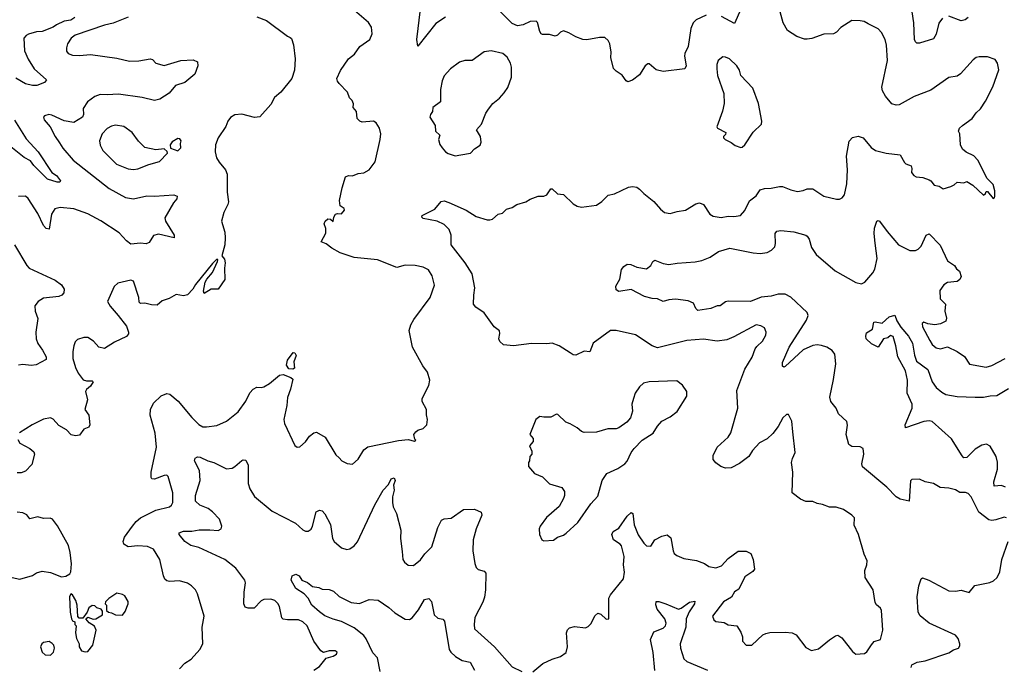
# Model space of a CAD drawing. Extents: x 2057697 to 2160550, y 827490 to 1016834.
# Tile 289 of 509: x 2131073 to 2138176, y 913276 to 917949. Entities that reach past the tile are written whole.
import ezdxf

# ---------------------------------------------------------------- set-up
doc = ezdxf.new("R2010")
doc.units = 0

msp = doc.modelspace()

# ---------------------------------------------------------------- linework, layer by layer
at = {"layer": '0CON20XD'}
for points in [[(2132225, 913266), (2132264.4, 913305.6), (2132310, 913335), (2132373.3, 913405), (2132393.3, 913445), (2132390.8, 913565), (2132403.9, 913646.1), (2132355.5, 913805.5), (2132340.8, 913835), (2132312, 913865), (2132283.6, 913883.6), (2132225, 913900.8), (2132155, 913895.5), (2132135, 913898.9), (2132120.9, 913910.9), (2132110.4, 913935), (2132083.8, 914055), (2132039.5, 914129.5), (2131995, 914147.5), (2131925, 914152.3), (2131855.5, 914145.5), (2131825.6, 914165.6), (2131820, 914185), (2131828.8, 914215), (2131886.9, 914295), (2131912.4, 914327.6), (2131945, 914353.5), (2132055, 914409.5), (2132155, 914434.4), (2132169.2, 914445), (2132178.2, 914465), (2132177.2, 914535), (2132145, 914654), (2132135, 914661.4), (2132115, 914660), (2132045, 914632.5), (2132025.8, 914635.8), (2132020.8, 914645), (2132022.5, 914685), (2132061.1, 914865), (2132050.6, 914965), (2132014.4, 915095), (2132017.5, 915135), (2132037.4, 915182.6), (2132095, 915234.3), (2132135, 915250.8), (2132156.8, 915246.8), (2132216.3, 915196.3), (2132315, 915078), (2132365, 915027.5), (2132395, 915010), (2132421.9, 915011.9), (2132495, 915020), (2132565, 915051.5), (2132650.5, 915119.5), (2132704.6, 915195.4), (2132732.8, 915257.2), (2132757, 915283), (2132783.2, 915296.8), (2132815, 915294.3), (2132835, 915300.8), (2132875, 915324.3), (2132946.3, 915383.7), (2132975, 915388.9), (2133028.2, 915368.2), (2133042.9, 915355), (2133027.2, 915282.8), (2133005, 915222.5), (2133000, 915165), (2132979.4, 915065), (2132984.5, 915034.5), (2133057, 914877), (2133075, 914863.3), (2133095, 914866.7), (2133135, 914903.3), (2133163.3, 914945), (2133195, 914968.8), (2133215, 914972), (2133276.2, 914936.2), (2133355, 914808), (2133377.1, 914787.1), (2133397, 914767), (2133435, 914746), (2133475, 914742.5), (2133515, 914778.8), (2133555.3, 914844.7), (2133585, 914866.7), (2133805, 914911.4), (2133875, 914918.8), (2133921.7, 914908.3), (2133930, 914915), (2133923, 914923), (2133917.5, 914955), (2133930, 914975), (2133945, 914986.7), (2133985, 915000), (2134010, 915025), (2134016.2, 915065), (2134007, 915097), (2134006.7, 915135), (2133977.5, 915195), (2133977.5, 915215), (2134025, 915310), (2134033, 915347), (2134014, 915405), (2133981.3, 915451.3), (2133907.5, 915585), (2133882.5, 915705), (2133895, 915747.5), (2133916.2, 915785), (2134033.3, 915945), (2134065.7, 916034.3), (2134049.4, 916099.4), (2134022.7, 916142.7), (2133985, 916162.5), (2133925, 916175.7), (2133855, 916178.1), (2133795, 916161.2), (2133655, 916215.8), (2133485, 916232), (2133385, 916266), (2133325, 916300), (2133285, 916331.2), (2133247.5, 916345), (2133282.1, 916407.9), (2133282, 916442), (2133270, 916475), (2133277.5, 916495), (2133295, 916512.5), (2133315, 916510), (2133335, 916493.3), (2133340, 916525), (2133352.5, 916545), (2133365, 916550), (2133395, 916547.5), (2133416, 916575), (2133415, 916587.5), (2133386.2, 916606.2), (2133381.2, 916645), (2133399.2, 916735), (2133423.8, 916815), (2133445, 916824), (2133475, 916821.2), (2133515, 916840), (2133555.8, 916844.2), (2133594.4, 916865.6), (2133637.6, 916922.4), (2133673.8, 917085), (2133678, 917125), (2133668.8, 917165), (2133643.9, 917203.9), (2133625, 917216.7), (2133545, 917210), (2133526.4, 917216.4), (2133507.5, 917235), (2133502.5, 917285), (2133480, 917315), (2133481.7, 917341.7), (2133472.5, 917365), (2133452.5, 917385), (2133437.5, 917425), (2133377.9, 917487.9), (2133365.8, 917505.8), (2133362, 917525), (2133387.8, 917582.2), (2133446.2, 917665), (2133489.7, 917700.3), (2133528, 917755), (2133600, 917805), (2133615.9, 917845.9), (2133610, 917895), (2133589.3, 917929.3), (2133488.1, 918015)], [(2134143.8, 917966.2), (2134075, 917922.2), (2133945, 917757.5), (2133937.1, 917805), (2133965.8, 918025)], [(2136025, 917980.8), (2135952.1, 917947.9), (2135932, 917925), (2135915.5, 917884.5), (2135894.5, 917755), (2135871.8, 917705), (2135870, 917685), (2135880.5, 917615), (2135871.2, 917595), (2135714, 917574), (2135665, 917587.8), (2135615, 917630), (2135605, 917631.2), (2135585, 917616.2), (2135545, 917550), (2135495, 917512), (2135460.7, 917500.7), (2135447, 917507), (2135419.5, 917549.5), (2135375, 917576.2), (2135357.6, 917597.6), (2135338.6, 917675), (2135340, 917715), (2135329.2, 917775), (2135319.1, 917799.1), (2135295, 917821.2), (2135255, 917820.6), (2135165, 917804), (2135136, 917806), (2135084, 917824), (2135035, 917852.9), (2134995, 917868), (2134975, 917858.8), (2134953.2, 917836.8), (2134935, 917830), (2134895, 917841.1), (2134845, 917842.5), (2134835, 917846.2), (2134825, 917863.3), (2134808.3, 917928.3), (2134798.8, 917938.8), (2134755, 917934.4), (2134705, 917912.1), (2134665.5, 917904.5), (2134625, 917922.2), (2134523.5, 918023.5)], [(2136274.3, 918025), (2136229.5, 917920.5), (2136135, 917972.7)], [(2137730.6, 917959.4), (2137704.4, 917924.4), (2137684.4, 917845), (2137665, 917810.8), (2137565, 917778.6), (2137545, 917780), (2137535, 917788), (2137527.5, 917805), (2137522.9, 917925), (2137503, 918053)], [(2131470, 917965), (2131442, 917945), (2131395, 917936.9), (2131338.8, 917911.2), (2131315, 917893.8), (2131235, 917863.9), (2131195, 917860.8), (2131136.2, 917845), (2131119.2, 917835), (2131103.1, 917815), (2131107.5, 917725), (2131134.6, 917664.6), (2131177.5, 917595), (2131267.5, 917515), (2131252.5, 917495), (2131196.1, 917473.9), (2131165, 917474), (2131115, 917485.8), (2131045, 917525.8)], [(2131855, 917966.3), (2131747.5, 917922.5), (2131685, 917909.2), (2131474.1, 917835.9), (2131445.8, 917815), (2131417.5, 917775), (2131410, 917745), (2131411.7, 917721.7), (2131423.8, 917705), (2131455, 917692.2), (2131505, 917689.1), (2131585, 917696.9), (2131775, 917670.5), (2131865, 917650), (2131931.9, 917651.9), (2132015, 917666.9), (2132030.3, 917660.3), (2132055.5, 917635.5), (2132115, 917618.1), (2132234.7, 917655.3), (2132325, 917658.7), (2132355, 917645.5), (2132357.5, 917615), (2132337.3, 917555), (2132265, 917496.2), (2132197, 917473), (2132151.2, 917418.8), (2132083.3, 917375), (2132045, 917365.6), (2131957.8, 917387.8), (2131785, 917410.4), (2131705, 917405.6), (2131655, 917410), (2131614.8, 917395.2), (2131562.9, 917355), (2131531.2, 917308.8), (2131532.9, 917265), (2131526.5, 917245), (2131465, 917207.1), (2131395, 917220), (2131305, 917260.8), (2131283.9, 917263.9), (2131253.3, 917255), (2131246.2, 917245), (2131250, 917225), (2131292.5, 917175), (2131329.2, 917105), (2131361.2, 917061.2), (2131385, 917022.5), (2131458.1, 916935), (2131719.9, 916729.9), (2131836.6, 916666.6), (2131894.6, 916655.4), (2131991.7, 916678.3), (2132045, 916674.5), (2132185, 916684.2), (2132208.8, 916675), (2132206, 916655), (2132182.2, 916627.8), (2132120.9, 916519.1), (2132125.7, 916495), (2132188.8, 916395), (2132187.5, 916375), (2132075, 916402.2), (2132037.6, 916392.4), (2132007.8, 916342.2), (2131985, 916332.5), (2131945, 916335.7), (2131875, 916329.5), (2131844.2, 916354.2), (2131790.5, 916410.5), (2131657.7, 916497.7), (2131565, 916548.6), (2131465, 916583.4), (2131365, 916593.1), (2131325.7, 916584.3), (2131302.5, 916545), (2131285, 916437.5), (2131265, 916441.2), (2131245, 916464), (2131205, 916549.4), (2131135, 916658.6), (2131115, 916675.7), (2131065, 916674)], [(2132785, 917970), (2132853.9, 917943.9), (2133005, 917828.8), (2133025, 917820), (2133033.6, 917813.6), (2133048.3, 917768.3), (2133060, 917665), (2133056.1, 917583.9), (2133036.1, 917523.9), (2132957.5, 917425), (2132912, 917388), (2132885, 917337.5), (2132805, 917247.5), (2132767, 917243), (2132675, 917266.7), (2132625, 917261.2), (2132595, 917243.8), (2132575, 917216.7), (2132561.1, 917178.9), (2132504, 917095), (2132486, 917045), (2132482.5, 916995), (2132492.7, 916952.7), (2132511.2, 916921.2), (2132558.8, 916865), (2132569.2, 916835), (2132569.4, 916705), (2132580, 916635), (2132575.6, 916614.4), (2132545, 916557.5), (2132528, 916495), (2132553.8, 916415), (2132556.1, 916373.9), (2132553.3, 916325), (2132532.5, 916245), (2132550.7, 916220.7), (2132556, 916195), (2132550, 916155), (2132552.5, 916075), (2132505, 916003.8), (2132455, 916003.8), (2132405, 915973.3), (2132399.3, 915989.3), (2132412.3, 916055), (2132423.2, 916076.8), (2132463.3, 916125), (2132500, 916205), (2132502.5, 916215), (2132495, 916220), (2132465, 916190), (2132342.3, 916037.7), (2132322.5, 916005), (2132285, 915964.4), (2132255, 915956.9), (2132203, 915967), (2132152.7, 915937.3), (2132100, 915920), (2132065, 915890), (2132025, 915891.2), (2131975, 915902.5), (2131945, 915900), (2131935, 915910), (2131933.3, 915945), (2131895, 916062.5), (2131875, 916070), (2131782.3, 916047.7), (2131755.9, 916024.1), (2131706, 915915), (2131725, 915881.2), (2131784.3, 915814.3), (2131845, 915737.5), (2131858, 915695), (2131857.3, 915682.7), (2131845, 915664), (2131757.9, 915622.1), (2131685, 915576), (2131645, 915585.8), (2131605, 915629.2), (2131563.9, 915656.1), (2131535, 915656.2), (2131489.5, 915640.5), (2131473.8, 915625), (2131464.3, 915595.7), (2131455.7, 915555), (2131456.7, 915505), (2131475, 915440), (2131495, 915398.8), (2131531.3, 915351.3), (2131555, 915342.5), (2131595, 915343.3), (2131603.3, 915335), (2131585, 915304.2), (2131555, 915281.4), (2131547.3, 915265), (2131561.4, 915205), (2131543.3, 915135), (2131572, 915095), (2131578.6, 915025), (2131572.3, 915007.7), (2131535, 914993.8), (2131505, 914950), (2131475, 914945.7), (2131444.5, 914954.5), (2131410.3, 914990.3), (2131355, 915021.4), (2131315.8, 915065.8), (2131295.6, 915075.6), (2131245, 915067.1), (2131163.6, 915026.4), (2131072.9, 914967.1)], [(2136650.6, 914975), (2136642.3, 915052.3), (2136619.3, 915099.3), (2136605, 915100), (2136578.8, 915075), (2136545.4, 915014.6), (2136505, 914962.9), (2136465, 914925.7), (2136410.8, 914895), (2136360.6, 914839.4), (2136332.2, 914797.8), (2136265, 914745.7), (2136205.7, 914714.3), (2136165, 914712), (2136130, 914725), (2136095, 914751.2), (2136076.2, 914775), (2136076.1, 914803.9), (2136104.2, 914865), (2136183.3, 914936.7), (2136202.7, 914967.3), (2136253.5, 915145), (2136246.4, 915273.6), (2136303.3, 915426.7), (2136357.4, 915512.6), (2136378.6, 915575), (2136390.2, 915589.8), (2136430.9, 915629.1), (2136456.6, 915673.4), (2136459.2, 915695), (2136445, 915726.2), (2136420.5, 915740.5), (2136385, 915748), (2136225, 915660.6), (2136175, 915640), (2136105, 915628.9), (2136005, 915643.5), (2135885, 915633.3), (2135675, 915580), (2135635, 915594.5), (2135514.4, 915674.4), (2135375, 915705.6), (2135335, 915705.8), (2135210, 915615), (2135185, 915552.5), (2135145, 915556.2), (2135085, 915528), (2135065, 915531.2), (2135043.3, 915545), (2134965, 915595.8), (2134915, 915614), (2134875, 915609.4), (2134765, 915612.2), (2134635, 915596.2), (2134563.6, 915603.6), (2134537, 915627), (2134530, 915645), (2134536.7, 915685), (2134533.6, 915703.6), (2134495, 915733.3), (2134423.9, 915833.9), (2134363.8, 915875), (2134348, 915895), (2134348.3, 915961.7), (2134355.8, 916015), (2134338, 916115), (2134286, 916195), (2134186, 916325), (2134186.7, 916395), (2134171.2, 916435), (2134135, 916470), (2134085, 916494.2), (2133985, 916514), (2133973.3, 916525), (2133977.5, 916535), (2134069.1, 916580.9), (2134112.5, 916637.5), (2134135, 916642), (2134168.6, 916628.6), (2134294.2, 916574.2), (2134365, 916528), (2134445, 916503.8), (2134465, 916503.8), (2134485, 916510), (2134525, 916546.2), (2134557, 916553), (2134585, 916582.5), (2134625, 916593.3), (2134660, 916615), (2134725, 916633.3), (2134756.1, 916653.9), (2134814.2, 916675.8), (2134855, 916676.2), (2134875, 916683.8), (2134905, 916727.5), (2134915, 916727.5), (2134953, 916693), (2134995, 916687.5), (2135065, 916621.2), (2135095, 916602), (2135125, 916595.8), (2135235, 916611.2), (2135273, 916637), (2135317.3, 916682.7), (2135365, 916692.9), (2135465, 916741.2), (2135495, 916746), (2135525, 916740), (2135545, 916726.2), (2135575, 916694.2), (2135647.6, 916637.6), (2135695, 916582), (2135725, 916558), (2135765, 916550.8), (2135815, 916564), (2135875.9, 916574.1), (2135950.3, 916619.7), (2135977.5, 916627.5), (2136005.7, 916615.7), (2136052, 916545), (2136075, 916531.4), (2136132.4, 916522.4), (2136185, 916531.5), (2136225, 916527.5), (2136274.1, 916535.9), (2136305, 916571.2), (2136338.6, 916641.4), (2136385, 916678.1), (2136415, 916721.4), (2136445, 916731.5), (2136495, 916732.5), (2136555, 916745.6), (2136575, 916744.4), (2136635, 916720.6), (2136685, 916709.4), (2136725, 916715.6), (2136755, 916729.2), (2136795, 916728), (2136875, 916675.8), (2136965, 916653.3), (2136987, 916653), (2137006.4, 916663.6), (2137022.5, 916685), (2137038.8, 916765), (2137045.8, 916864.2), (2137037.1, 916965), (2137057.3, 917072.7), (2137081.7, 917098.3), (2137121.4, 917108.6), (2137157.5, 917095), (2137215, 917026.2), (2137247.5, 917005), (2137323.6, 916986.4), (2137425, 916973.3), (2137455, 916917.5), (2137465, 916907.5), (2137503, 916893), (2137510, 916875), (2137507.5, 916845), (2137523.6, 916823.6), (2137540, 916815), (2137589.3, 916809.3), (2137635, 916792.5), (2137646.4, 916786.4), (2137670, 916755), (2137705, 916746.7), (2137735, 916727.5), (2137790, 916745), (2137815, 916757.5), (2137835, 916776.7), (2137885, 916772.5), (2137905, 916780), (2137950, 916755), (2138025, 916682.5), (2138040, 916695), (2138045, 916710), (2138055, 916710), (2138095, 916657.5), (2138105, 916662.5), (2138108, 916675), (2138108, 916715), (2138095, 916760), (2138053, 916803), (2137985.6, 916935.6), (2137955, 916966.2), (2137901.7, 916991.7), (2137874, 917015), (2137858.8, 917045), (2137856.2, 917125), (2137846.7, 917145), (2137853.3, 917165), (2137875, 917186), (2137944.2, 917235.8), (2137973.6, 917276.4), (2138004.3, 917305.7), (2138039.5, 917360.5), (2138094, 917465), (2138137.3, 917587.3), (2138126, 917635), (2138110.5, 917660.5), (2138055, 917681.2), (2137995, 917681.2), (2137974.1, 917675.9), (2137950.3, 917659.7), (2137860.9, 917559.1), (2137835, 917540), (2137775, 917531.2), (2137645, 917440.8), (2137526.7, 917395), (2137416.6, 917333.4), (2137395, 917331.9), (2137365, 917342.5), (2137317.9, 917397.9), (2137297.5, 917435), (2137291.7, 917461.7), (2137333, 917653), (2137325.6, 917765), (2137316.8, 917806.8), (2137291.2, 917855), (2137265, 917883.3), (2137195, 917918.6), (2137165, 917934.3), (2137135, 917941.4), (2137075, 917942), (2136997, 917893), (2136965, 917858.8), (2136945, 917847.5), (2136875, 917844), (2136787.5, 917812.5), (2136755, 917806.9), (2136735, 917808.2), (2136678.2, 917828.2), (2136611.7, 917871.7), (2136580.9, 917925), (2136558.5, 918005)], [(2137915, 917964), (2137893.6, 917946.4), (2137865, 917939.4), (2137775, 917973.5)], [(2134215, 916967.5), (2134255, 916974), (2134325, 916986.7), (2134355, 917016.7), (2134396.1, 917043.9), (2134402.5, 917065), (2134396.7, 917105), (2134367.5, 917155), (2134404.1, 917195.9), (2134436.1, 917273.9), (2134455, 917302.5), (2134486.1, 917343.9), (2134535, 917382.5), (2134569.3, 917420.7), (2134595, 917460), (2134620, 917535), (2134620, 917605), (2134613.8, 917635), (2134588.8, 917678.8), (2134557.5, 917705), (2134475, 917724), (2134425, 917716), (2134337.5, 917655), (2134285, 917653.8), (2134245, 917641.2), (2134181.2, 917595), (2134135.9, 917544.1), (2134121.7, 917508.3), (2134109.2, 917445), (2134110, 917355), (2134053.8, 917315), (2134051.2, 917285), (2134036.7, 917265), (2134031.2, 917245), (2134070, 917185), (2134073.3, 917145), (2134103.3, 917115), (2134094, 917085), (2134105, 917047.5), (2134120, 917025), (2134145, 916994), (2134165, 916982.5), (2134215, 916967.5)], [(2136275, 917026.7), (2136285, 917028.8), (2136305, 917046.7), (2136363.6, 917136.4), (2136423.3, 917195), (2136426.1, 917216.1), (2136403.3, 917345), (2136362.5, 917455), (2136276.2, 917545), (2136265.5, 917585.5), (2136246.4, 917616.4), (2136193.3, 917665), (2136165, 917679.2), (2136145, 917680.8), (2136112.9, 917655), (2136102.9, 917625), (2136101.4, 917595), (2136106.5, 917545), (2136152.7, 917415), (2136155.5, 917344.5), (2136142.1, 917287.9), (2136101.4, 917175), (2136106.7, 917165), (2136166.7, 917135), (2136165, 917120), (2136150, 917105), (2136150, 917095), (2136162.5, 917085), (2136205, 917063.3), (2136235, 917040), (2136275, 917026.7)], [(2131035, 917223.1), (2131119.9, 917089.9), (2131207.5, 916995), (2131306.2, 916846.2), (2131338, 916825), (2131367.5, 916785), (2131362.5, 916777.5), (2131343.6, 916776.4), (2131275, 916798), (2131175, 916897.3), (2131151, 916931), (2131105, 916955.3), (2131010.3, 917030.3)], [(2131895, 916868.1), (2131925, 916872.9), (2132005, 916904.2), (2132082.5, 916925), (2132140, 916985), (2132138.3, 916998.3), (2132115, 917017.5), (2132055, 917008.8), (2131975, 917025.8), (2131931.4, 917071.4), (2131884.5, 917134.5), (2131825, 917178.6), (2131765, 917186.9), (2131735, 917180), (2131705, 917164.3), (2131668.6, 917125), (2131648.6, 917075), (2131653.6, 917043.6), (2131674.2, 917005), (2131772, 916905), (2131855, 916872.2), (2131895, 916868.1)], [(2132215, 917002.5), (2132236.4, 917023.6), (2132232.5, 917055), (2132237.5, 917075), (2132228.3, 917088.3), (2132215, 917092.5), (2132173.6, 917066.4), (2132160, 917045), (2132161.7, 917021.7), (2132215, 917002.5)], [(2138115, 914340), (2138085, 914335.6), (2138065, 914340.6), (2137991.4, 914395), (2137936.7, 914505), (2137915, 914529.2), (2137895, 914537.1), (2137855, 914538.1), (2137825, 914555.8), (2137775, 914568.6), (2137714.4, 914574.4), (2137665, 914601.2), (2137605, 914613.8), (2137563, 914633), (2137508.3, 914631.7), (2137498.3, 914621.7), (2137490, 914475), (2137425, 914488.8), (2137395.7, 914505.7), (2137328, 914575), (2137152.4, 914722.4), (2137148, 914745), (2137163.8, 914815), (2137156.7, 914855), (2137135.9, 914865.9), (2137075, 914868.8), (2137055, 914883.3), (2137036, 914955), (2137043.8, 915023.8), (2137039.5, 915049.5), (2136978.8, 915105), (2136964.2, 915145), (2136925, 915193.8), (2136917.1, 915225), (2136945, 915352.5), (2136960.9, 915465), (2136954.5, 915534.5), (2136935, 915561.4), (2136895.4, 915585.4), (2136857, 915597), (2136825, 915601.8), (2136795, 915597.8), (2136725, 915567.3), (2136595, 915447.5), (2136585, 915442.5), (2136575, 915450), (2136576.2, 915475), (2136625, 915586), (2136750.2, 915779.8), (2136760.6, 915815), (2136753.1, 915835), (2136635, 915946), (2136595, 915968.5), (2136545, 915968.5), (2136495, 915954.6), (2136422.7, 915947.3), (2136345, 915915.6), (2136185, 915917.5), (2136165, 915912), (2136125.8, 915884.2), (2136105, 915883.3), (2136060, 915865), (2135965, 915850), (2135950, 915865), (2135935, 915902.5), (2135895, 915921.2), (2135805, 915932), (2135755, 915928.1), (2135715, 915914.2), (2135675, 915933.8), (2135635, 915936), (2135580.5, 915950.5), (2135485, 916002.5), (2135395, 915987.5), (2135375, 916000), (2135373.3, 916025), (2135402.3, 916077.7), (2135413.9, 916146.1), (2135431.7, 916168.3), (2135455, 916184), (2135481.3, 916181.3), (2135525, 916162.9), (2135595, 916152), (2135626.2, 916175), (2135641.2, 916205), (2135655, 916213.8), (2135715, 916189.2), (2135755, 916182.9), (2135815, 916193.1), (2135945, 916201.1), (2135995, 916211.9), (2136055, 916235.8), (2136115, 916276.7), (2136195, 916299.2), (2136365, 916265.5), (2136415, 916261.5), (2136465, 916270), (2136497.5, 916285), (2136519.8, 916310.2), (2136526.5, 916335), (2136522, 916405), (2136535, 916423.3), (2136565, 916427.1), (2136657.7, 916417.7), (2136745, 916393.8), (2136755, 916386.2), (2136768.6, 916365), (2136784.4, 916305), (2136818.9, 916255), (2136955, 916136.7), (2137105, 916053.3), (2137145, 916042.2), (2137170, 916055), (2137228.3, 916121.7), (2137242.4, 916147.6), (2137259.6, 916225), (2137243.6, 916336.4), (2137236.7, 916405), (2137239.5, 916445), (2137257.5, 916495), (2137265, 916500), (2137276.2, 916495), (2137329.8, 916419.8), (2137413.4, 916323.4), (2137493.6, 916283.6), (2137535, 916282.5), (2137555, 916292.5), (2137575.9, 916314.1), (2137612, 916395), (2137635, 916404.2), (2137712.6, 916322.6), (2137765, 916208), (2137817.5, 916175), (2137831.7, 916151.7), (2137852.5, 916135), (2137865.7, 916095), (2137855, 916074), (2137835, 916060), (2137765, 916051.9), (2137740.8, 916035), (2137711.4, 915995), (2137712.5, 915935), (2137750.8, 915895), (2137745.8, 915845.8), (2137758, 915795), (2137755, 915772.5), (2137715, 915753.3), (2137675, 915748), (2137625, 915753.8), (2137595, 915766.7), (2137582.5, 915757.5), (2137585, 915733.3), (2137638, 915635), (2137655, 915604), (2137685, 915580), (2137715, 915574.3), (2137765, 915588), (2137835.7, 915555.7), (2137889.7, 915519.7), (2137925, 915464.2), (2138045, 915441.9), (2138085, 915452.9), (2138181.2, 915505)], [(2131037.1, 916325), (2131124.5, 916174.5), (2131142, 916155), (2131328.5, 916068.5), (2131374.5, 916034.5), (2131394, 916005), (2131391.7, 915978.3), (2131378.3, 915961.7), (2131355, 915952.2), (2131245, 915939.2), (2131206.7, 915915), (2131183.3, 915885), (2131184, 915845), (2131203.2, 915793.2), (2131188.6, 915695), (2131191.4, 915645), (2131205, 915611.2), (2131238.6, 915565), (2131263.8, 915515), (2131263.6, 915496.4), (2131191.7, 915458.3), (2131155, 915453.5), (2131095, 915461.9), (2131065, 915455.8)], [(2138185, 914576.2), (2138155, 914588.4), (2138102.7, 914582.7), (2138101.5, 914615), (2138127.9, 914705), (2138125.8, 914755.8), (2138116.3, 914796.3), (2138075, 914870.8), (2138046.8, 914886.8), (2138015, 914878.1), (2137965, 914850), (2137905, 914790.6), (2137885, 914788.6), (2137871.1, 914801.1), (2137795.6, 914925), (2137655, 915050), (2137635, 915055.4), (2137595, 915050), (2137464.2, 915004.2), (2137461.4, 915025), (2137511.8, 915145), (2137510.9, 915175), (2137476.2, 915255), (2137477.2, 915347.2), (2137463.3, 915415), (2137406.9, 915515), (2137394.3, 915595), (2137375, 915662.5), (2137355, 915670), (2137335, 915653.8), (2137303.8, 915646.2), (2137265, 915586.7), (2137219.1, 915609.1), (2137180, 915645), (2137176, 915665), (2137181.4, 915688.6), (2137225.4, 915714.6), (2137235, 915766.2), (2137245, 915769.2), (2137295, 915758), (2137345, 915803.8), (2137386.7, 915816.7), (2137401.2, 915775), (2137430, 915730), (2137485, 915664.5), (2137513.4, 915615), (2137527.4, 915527.4), (2137542.9, 915485), (2137623.3, 915425), (2137655.8, 915335.8), (2137685, 915295.6), (2137725, 915260.6), (2137755, 915244.4), (2137835, 915230.5), (2137965, 915225.4), (2138025, 915224.5), (2138075, 915235.5), (2138123, 915237), (2138205, 915288.8)], [(2133042.5, 915427.5), (2133015, 915430.6), (2132998.6, 915455), (2133005, 915491.2), (2133045, 915546.7), (2133057.5, 915545), (2133068, 915525), (2133050.5, 915479.5), (2133055, 915433.8), (2133042.5, 915427.5)], [(2134855, 914187.5), (2134925, 914192.5), (2134953.9, 914216.1), (2134995, 914230), (2135015, 914243.3), (2135098.8, 914321.2), (2135194, 914455), (2135245, 914510), (2135274, 914625), (2135308.8, 914675), (2135388.3, 914711.7), (2135438.8, 914745), (2135455, 914763.3), (2135484, 914825), (2135505, 914853.8), (2135563.3, 914915), (2135643.9, 914966.1), (2135673.9, 915016.1), (2135705, 915052.5), (2135765, 915083.3), (2135815, 915121.2), (2135887, 915233), (2135886, 915265), (2135855, 915312.5), (2135812.7, 915342.7), (2135615, 915335.8), (2135572.5, 915325), (2135545, 915300), (2135513.3, 915255), (2135500, 915215), (2135490, 915175), (2135493.3, 915125), (2135480, 915075), (2135452.5, 915045), (2135395.8, 915004.2), (2135375, 914996.7), (2135315, 914996.7), (2135235, 914973.8), (2135145, 914971.2), (2135125, 914976.7), (2135093.6, 915003.6), (2135043.6, 915033.6), (2135013.9, 915043.9), (2134955, 915100), (2134945, 915103.3), (2134905, 915080), (2134855, 915080), (2134825, 915086.7), (2134797.5, 915065), (2134752.5, 914955), (2134777, 914927), (2134777.5, 914905), (2134750, 914875), (2134766.7, 914835), (2134767.5, 914815), (2134753, 914797), (2134750, 914765), (2134742.5, 914755), (2134742.5, 914725), (2134787.5, 914675), (2134845, 914650), (2134895, 914598.8), (2134983.6, 914573.6), (2135003.6, 914543.6), (2135003.6, 914516.4), (2134996.2, 914495), (2134964.3, 914435.7), (2134873, 914357), (2134826.7, 914295), (2134820, 914275), (2134823.3, 914235), (2134840, 914195), (2134855, 914187.5)], [(2134775, 913242.5), (2134847.3, 913302.7), (2134915, 913335.7), (2134975, 913353.8), (2135015, 913383.8), (2135026, 913425), (2135017.5, 913525), (2135024.2, 913545.8), (2135039.5, 913560.5), (2135075, 913570), (2135155, 913562), (2135175, 913571.2), (2135195, 913593.3), (2135222.7, 913647.3), (2135245, 913666.7), (2135265, 913660), (2135305, 913623.3), (2135323, 913627), (2135324.2, 913775), (2135335, 913798.8), (2135429.2, 913915), (2135436.4, 913963.6), (2135430, 914015), (2135433.8, 914075), (2135415, 914152), (2135405, 914164.3), (2135356, 914195), (2135345.8, 914235), (2135353.8, 914255), (2135395, 914280.8), (2135455, 914367.5), (2135485, 914392.5), (2135496.4, 914386.4), (2135505.5, 914305), (2135535, 914232), (2135575, 914172), (2135595, 914152), (2135625, 914151.2), (2135655, 914196.7), (2135705, 914223.3), (2135745, 914231.2), (2135769.5, 914209.5), (2135786.1, 914116.1), (2135795, 914097.5), (2135813.9, 914083.9), (2135865, 914061.2), (2135955, 914045.8), (2136014.3, 914024.3), (2136045, 914004), (2136095, 913994.2), (2136135, 914009.2), (2136185, 914060.8), (2136255, 914114), (2136315, 914114.2), (2136346.8, 914096.8), (2136364.2, 914055), (2136373.8, 913985), (2136362.3, 913967.7), (2136305, 913930), (2136260.5, 913839.5), (2136230.2, 913819.8), (2136207.8, 913782.2), (2136151.3, 913748.7), (2136071.2, 913645), (2136079.5, 913619.5), (2136096.1, 913606.1), (2136155, 913600), (2136185, 913583.8), (2136247.5, 913575), (2136275, 913530), (2136286.2, 913495), (2136286.7, 913465), (2136315, 913436.7), (2136355, 913436.7), (2136435, 913510), (2136455, 913521.2), (2136485, 913528), (2136595, 913530.5), (2136644.5, 913524.5), (2136675, 913510.6), (2136745, 913420), (2136785, 913397.5), (2136835, 913410), (2136915, 913473.8), (2136957.3, 913502.7), (2136975, 913508), (2137005, 913488.8), (2137080.7, 913390.7), (2137105, 913371.2), (2137167.5, 913375), (2137185, 913386.7), (2137217.5, 913437.5), (2137237.7, 913462.3), (2137282.5, 913477.5), (2137298.8, 913545), (2137289.2, 913685), (2137283, 913703), (2137255, 913726.7), (2137244.1, 913744.1), (2137230, 913835), (2137172, 913925), (2137170, 913975), (2137184, 914015), (2137186, 914045), (2137165, 914092.5), (2137124.2, 914235), (2137092.1, 914302.1), (2137095.8, 914355), (2137076.2, 914375), (2137015, 914415.7), (2136962.1, 914432.1), (2136915, 914432), (2136865, 914450.8), (2136825, 914457.5), (2136795, 914472), (2136745, 914472.5), (2136705, 914488.8), (2136646.2, 914535), (2136650, 914685), (2136642, 914755), (2136647.5, 914782.5), (2136666.9, 914825), (2136650.6, 914975)], [(2131059.1, 914919.1), (2131074.5, 914894.5), (2131145.6, 914855.6), (2131175, 914830), (2131181.2, 914815), (2131161.2, 914738.8), (2131115, 914691.2), (2131085, 914679.2), (2131055, 914680)], [(2133195.4, 913254.6), (2133235, 913281.2), (2133285, 913342.5), (2133335, 913356.7), (2133359.3, 913370.7), (2133362.5, 913385), (2133350, 913395), (2133305, 913396), (2133265, 913383.3), (2133245, 913396.2), (2133195, 913463.8), (2133148.1, 913575), (2133115.6, 913605), (2133085, 913617.9), (2133005, 913619.1), (2132975, 913624.4), (2132965, 913632), (2132947.1, 913715), (2132936.3, 913736.3), (2132915, 913757.5), (2132885, 913768.1), (2132835, 913765.7), (2132814.2, 913755), (2132765, 913703.8), (2132722.3, 913702.3), (2132700.3, 913710.3), (2132690.8, 913735), (2132692.6, 913817.4), (2132701.9, 913885), (2132697.8, 913905), (2132632.4, 913992.4), (2132554, 914055), (2132365, 914139.5), (2132308, 914155), (2132264, 914185), (2132222.9, 914235), (2132223.2, 914246.8), (2132255, 914259.1), (2132315, 914259.4), (2132367.1, 914267.1), (2132445, 914268.8), (2132505, 914262.5), (2132525.6, 914275), (2132531.1, 914295), (2132515.6, 914345), (2132465, 914396.7), (2132432.1, 914422.1), (2132373.8, 914445), (2132342.5, 914475), (2132342.5, 914515), (2132376, 914625), (2132371.5, 914695), (2132333.3, 914765), (2132339.4, 914785), (2132355, 914795.5), (2132375, 914793.1), (2132430, 914765), (2132473, 914753), (2132565, 914708.8), (2132605, 914713.8), (2132625.6, 914724.4), (2132675, 914768.8), (2132685, 914773.3), (2132705, 914770), (2132722, 914735), (2132722.4, 914602.4), (2132733.5, 914565), (2132768, 914508), (2132895, 914401.9), (2133063.3, 914315), (2133115, 914268), (2133135, 914258.8), (2133155, 914258.8), (2133175, 914273.8), (2133186.6, 914293.4), (2133212.7, 914397.3), (2133235, 914410), (2133255, 914406.2), (2133275, 914383.3), (2133315.5, 914305.5), (2133330.9, 914205), (2133341.1, 914185), (2133395, 914137.1), (2133434.1, 914125.9), (2133455, 914131.4), (2133485, 914151.4), (2133509.1, 914180.9), (2133635, 914448.8), (2133696, 914555), (2133733.8, 914595), (2133752.5, 914635), (2133775, 914643.8), (2133782.9, 914625), (2133769.3, 914590.7), (2133774.3, 914555), (2133763.2, 914506.8), (2133763.1, 914465), (2133767.5, 914435), (2133791.4, 914385), (2133822, 914265), (2133821.2, 914205), (2133831.9, 914111.9), (2133838, 914055), (2133848.8, 914035), (2133875, 914013.8), (2133915, 914010), (2133965, 914050.8), (2133995.4, 914094.6), (2134046.5, 914145), (2134090, 914285), (2134115, 914338), (2134135, 914347.1), (2134185, 914351.1), (2134275.6, 914414.4), (2134355, 914418), (2134402.5, 914395), (2134406.7, 914375), (2134366.7, 914275), (2134345.7, 914195), (2134342.7, 914117.3), (2134355.8, 914025), (2134365.6, 913995.6), (2134380.9, 913980.9), (2134425, 913969.2), (2134437.1, 913955), (2134433.1, 913835), (2134427.3, 913782.7), (2134414.7, 913745.3), (2134356.5, 913635), (2134350.6, 913585), (2134354.5, 913554.5), (2134499.2, 913425), (2134625, 913279.2), (2134695.7, 913245.7)], [(2131075, 913913.3), (2131165, 913937.5), (2131195, 913956.7), (2131235, 913970), (2131295, 913960), (2131375, 913930), (2131407, 913933), (2131435, 913950), (2131442.5, 913965), (2131446.1, 914023.9), (2131438, 914105), (2131426.2, 914155), (2131345.8, 914295.8), (2131310, 914345), (2131293, 914353), (2131245, 914350), (2131205, 914362), (2131147, 914347), (2131125.9, 914375.9), (2131095, 914391.2), (2131055, 914396)], [(2138192.5, 914355), (2138175, 914360), (2138115, 914340)], [(2137502.9, 913275), (2137510, 913295), (2137547.6, 913312.4), (2137605, 913322.5), (2137775, 913381.2), (2137808.3, 913401.7), (2137845.8, 913414.2), (2137855, 913430), (2137855.8, 913445.8), (2137843.8, 913485), (2137825, 913508.8), (2137633.3, 913595), (2137568.3, 913648.3), (2137555.7, 913675), (2137547.8, 913785), (2137558.6, 913865), (2137576.4, 913913.6), (2137585, 913922.5), (2137632.5, 913905), (2137775, 913828.8), (2137823.6, 913826.4), (2137865, 913833.3), (2137923, 913817), (2137964.1, 913865.9), (2138072.7, 913887.3), (2138098.8, 913901.2), (2138123.3, 913925), (2138144.1, 913965.9), (2138158.9, 914055), (2138204.4, 914185)], [(2131020, 913925), (2131075, 913913.3)], [(2133674, 913245), (2133653.6, 913345), (2133619.8, 913379.8), (2133572.3, 913482.3), (2133555.6, 913505.6), (2133485, 913560), (2133395, 913605.9), (2133335, 913624.6), (2133275, 913647.7), (2133235.7, 913675.7), (2133180, 913725), (2133153.1, 913775), (2133126.1, 913806.1), (2133065.8, 913845), (2133032.5, 913905), (2133038.8, 913935), (2133065, 913948.6), (2133090, 913935), (2133107.5, 913905), (2133148.3, 913888.3), (2133185, 913858), (2133232.3, 913852.3), (2133255, 913838.8), (2133305, 913838), (2133337.5, 913825), (2133377.8, 913787.8), (2133465, 913744.2), (2133524.1, 913735.9), (2133595, 913766), (2133659.5, 913759.5), (2133735, 913708), (2133779.1, 913669.1), (2133855, 913624.2), (2133885, 913622), (2133905, 913632.5), (2133950.2, 913689.8), (2133993.8, 913765), (2134025, 913772.5), (2134045, 913750), (2134063.8, 913655), (2134090.8, 913630.8), (2134125, 913623.3), (2134137.9, 913607.9), (2134172.5, 913405), (2134184, 913385), (2134216.2, 913355), (2134265.6, 913325.6), (2134323.8, 913313.8), (2134353.3, 913255)], [(2131545, 913387.5), (2131565, 913390), (2131600, 913435), (2131626, 913545), (2131613, 913573), (2131575, 913597.5), (2131550, 913625), (2131565, 913637.5), (2131603.6, 913623.6), (2131623.6, 913626.4), (2131670, 913655), (2131671.7, 913681.7), (2131660, 913695), (2131630, 913705), (2131615, 913720), (2131595, 913722.5), (2131572.5, 913705), (2131560, 913675), (2131528.3, 913631.7), (2131501.7, 913631.7), (2131493.3, 913643.3), (2131487.5, 913725), (2131479.2, 913759.2), (2131455, 913800), (2131443, 913807), (2131433.3, 913785), (2131436.4, 913673.6), (2131446.1, 913626.1), (2131455, 913612.5), (2131470, 913605), (2131470, 913585), (2131480, 913575), (2131476.7, 913525), (2131484, 913485), (2131502.5, 913445), (2131502.5, 913425), (2131520, 913395), (2131545, 913387.5)], [(2131815, 913653.3), (2131835, 913680), (2131856.7, 913735), (2131855, 913750), (2131833, 913793), (2131815, 913802.5), (2131775, 913810), (2131717, 913773), (2131691.7, 913748.3), (2131690, 913735), (2131700, 913725), (2131700, 913685), (2131713, 913673), (2131735, 913670), (2131763.9, 913653.9), (2131815, 913653.3)], [(2135653.9, 913253.9), (2135642.4, 913382.4), (2135623.4, 913476.6), (2135648.6, 913531.4), (2135715, 913558), (2135732, 913575), (2135737.1, 913595), (2135727.1, 913625), (2135671.9, 913695), (2135662.9, 913727.1), (2135665, 913750), (2135685, 913750), (2135735, 913733.5), (2135825, 913695.7), (2135845, 913701.9), (2135904.7, 913745.3), (2135943.9, 913753.9), (2135941.1, 913735), (2135903.8, 913676.2), (2135881.8, 913625), (2135877.7, 913565), (2135838.1, 913445), (2135840.3, 913415), (2135865, 913336.2), (2135885, 913318.6), (2136035, 913256.2)], [(2131295, 913364), (2131316.7, 913385), (2131323.3, 913415), (2131320, 913435), (2131308.8, 913448.8), (2131285, 913462), (2131245, 913456), (2131232, 913445), (2131223.8, 913425), (2131236.2, 913385), (2131256.1, 913366.1), (2131295, 913364)]]:
    msp.add_lwpolyline(points, dxfattribs=at)

doc.saveas('drawing.dxf')
